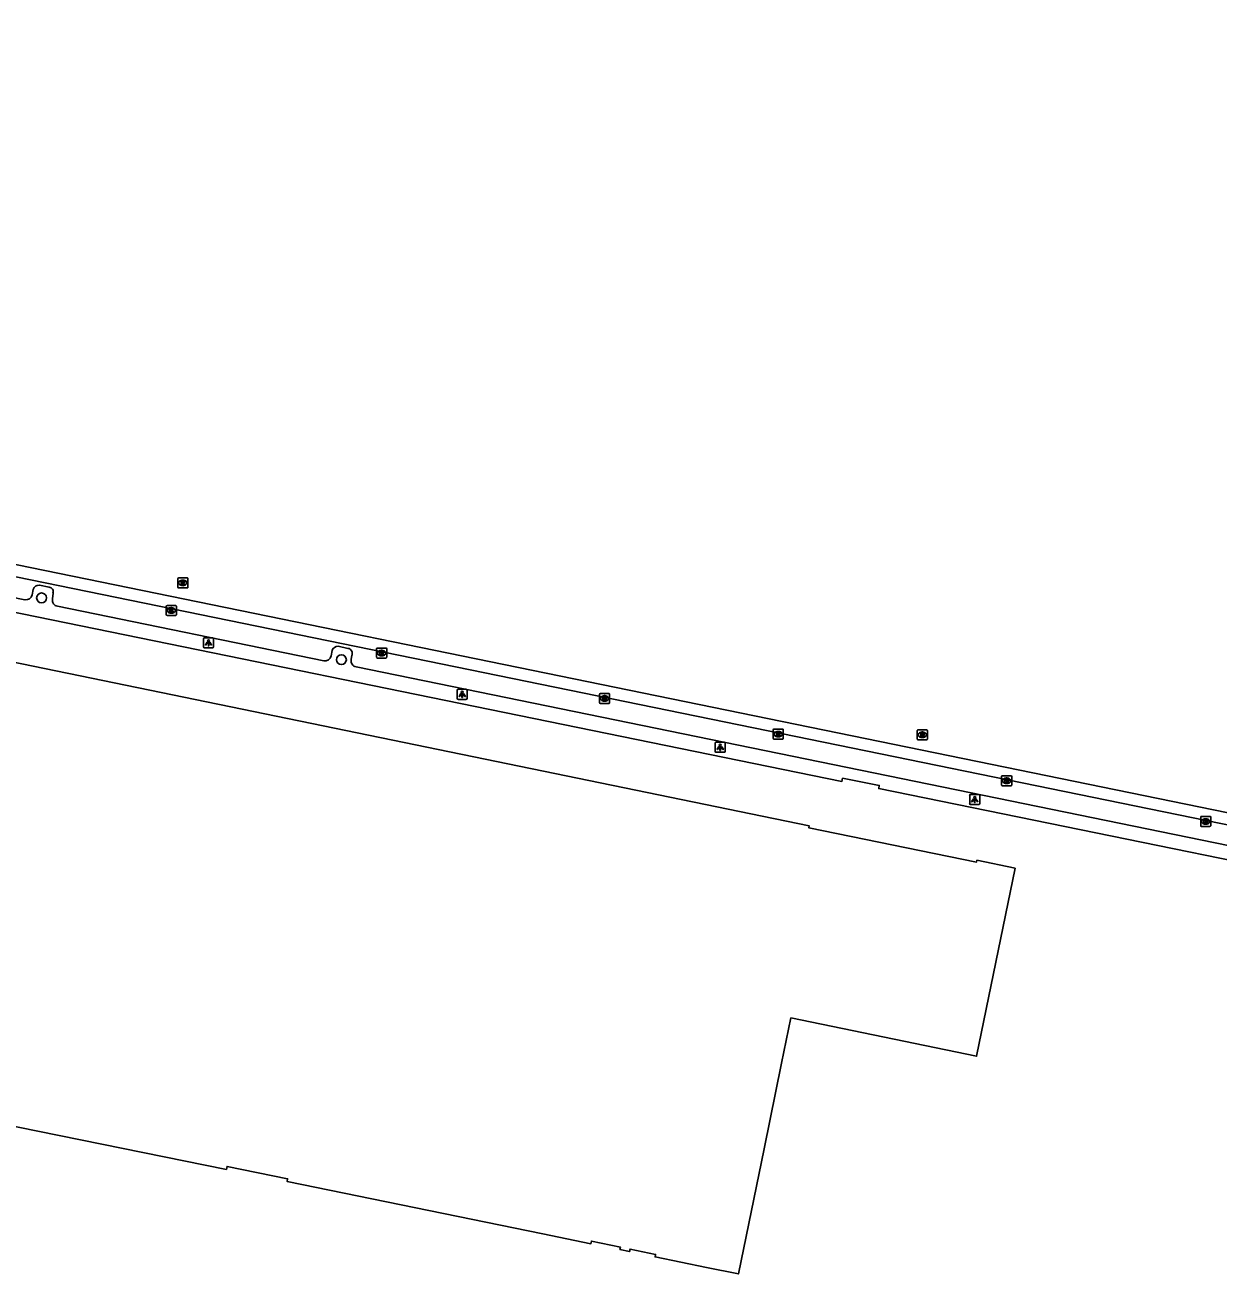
# Model space of a CAD drawing. Extents: x 157692 to 159670, y 381454 to 383289.
# Drawn here: x 158527.5 to 158646.1, y 382977.6 to 383101.8 of the extents above; entities that cross this region are included whole.
import ezdxf

# ---------------------------------------------------------------- set-up
doc = ezdxf.new("R2010")
doc.units = 0
for name, color, linetype in [('IMGEO_Boom', 7, 'Continuous'), ('IMGEO_Kolk', 7, 'Continuous'), ('IMGEO_Lichtpunt', 7, 'Continuous'), ('IMGEO_Pand', 7, 'Continuous'), ('IMGEO_Rijbaan_lokaal_gesloten', 7, 'Continuous'), ('IMGEO_Rioolput', 7, 'Continuous'), ('IMGEO_Voetpad_open', 7, 'Continuous')]:
    doc.layers.add(name, color=color, linetype=linetype)

msp = doc.modelspace()

# ---------------------------------------------------------------- linework, layer by layer
at = {"layer": 'IMGEO_Boom'}
for centre in [(158529.14, 383044.82), (158558.95, 383038.67)]:
    msp.add_circle(centre, 0.489, dxfattribs=at)
at = {"layer": 'IMGEO_Kolk'}
for p, q in [((158541.54, 383043.14), (158541.54, 383044)), ((158541.61, 383044.07), (158542.46, 383044.07)), ((158542.46, 383043.07), (158541.61, 383043.07)), ((158542.02, 383043.85), (158542.05, 383043.85)), ((158542.05, 383043.29), (158542.02, 383043.29)), ((158542.54, 383044), (158542.54, 383043.14)), ((158562.45, 383038.91), (158562.45, 383039.76)), ((158562.53, 383039.83), (158563.38, 383039.83)), ((158562.94, 383039.61), (158562.97, 383039.61)), ((158563.45, 383039.76), (158563.45, 383038.91)), ((158563.38, 383038.83), (158562.53, 383038.83)), ((158562.96, 383039.05), (158562.94, 383039.05)), ((158584.61, 383034.39), (158584.61, 383035.25)), ((158584.69, 383035.32), (158585.54, 383035.32)), ((158585.54, 383034.32), (158584.69, 383034.32)), ((158585.1, 383035.1), (158585.13, 383035.1)), ((158585.12, 383034.54), (158585.1, 383034.54)), ((158585.61, 383035.25), (158585.61, 383034.39)), ((158601.95, 383031.78), (158602.8, 383031.78)), ((158601.88, 383030.85), (158601.88, 383031.7)), ((158602.8, 383030.77), (158601.95, 383030.77)), ((158602.36, 383031.55), (158602.39, 383031.55)), ((158602.39, 383031), (158602.36, 383031)), ((158602.88, 383031.7), (158602.88, 383030.85)), ((158624.58, 383026.21), (158624.58, 383027.07)), ((158624.66, 383027.14), (158625.51, 383027.14)), ((158625.07, 383026.92), (158625.1, 383026.92)), ((158625.59, 383027.07), (158625.59, 383026.21)), ((158625.51, 383026.14), (158624.66, 383026.14)), ((158625.09, 383026.36), (158625.07, 383026.36)), ((158644.45, 383023.09), (158645.3, 383023.09)), ((158644.38, 383022.16), (158644.38, 383023.02)), ((158645.3, 383022.09), (158644.45, 383022.09)), ((158644.89, 383022.31), (158644.86, 383022.31)), ((158644.87, 383022.87), (158644.89, 383022.87)), ((158645.38, 383023.02), (158645.38, 383022.16))]:
    msp.add_line(p, q, dxfattribs=at)
for points in [[(158541.54, 383043.14), (158541.54, 383044)], [(158541.61, 383044.07), (158542.46, 383044.07)], [(158542.46, 383043.07), (158541.61, 383043.07)], [(158541.86, 383043.77), (158541.98, 383043.77), (158541.98, 383043.62), (158542.11, 383043.77), (158542.27, 383043.77), (158542.13, 383043.62), (158542.28, 383043.37), (158542.13, 383043.37), (158542.04, 383043.54), (158541.98, 383043.47), (158541.98, 383043.37), (158541.86, 383043.37), (158541.86, 383043.77)], [(158542.54, 383044), (158542.54, 383043.14)], [(158562.45, 383038.91), (158562.45, 383039.76)], [(158562.53, 383039.83), (158563.38, 383039.83)], [(158562.77, 383039.53), (158562.9, 383039.53), (158562.9, 383039.38), (158563.03, 383039.53), (158563.19, 383039.53), (158563.05, 383039.38), (158563.2, 383039.13), (158563.05, 383039.13), (158562.96, 383039.3), (158562.9, 383039.23), (158562.9, 383039.13), (158562.77, 383039.13), (158562.77, 383039.53)], [(158563.45, 383039.76), (158563.45, 383038.91)], [(158563.38, 383038.83), (158562.53, 383038.83)], [(158584.61, 383034.39), (158584.61, 383035.25)], [(158584.69, 383035.32), (158585.54, 383035.32)], [(158585.54, 383034.32), (158584.69, 383034.32)], [(158584.93, 383035.02), (158585.06, 383035.02), (158585.06, 383034.87), (158585.19, 383035.02), (158585.35, 383035.02), (158585.2, 383034.87), (158585.36, 383034.62), (158585.2, 383034.62), (158585.12, 383034.78), (158585.06, 383034.72), (158585.06, 383034.62), (158584.93, 383034.62), (158584.93, 383035.02)], [(158585.61, 383035.25), (158585.61, 383034.39)], [(158601.95, 383031.78), (158602.8, 383031.78)], [(158601.88, 383030.85), (158601.88, 383031.7)], [(158602.8, 383030.77), (158601.95, 383030.77)], [(158602.2, 383031.47), (158602.32, 383031.47), (158602.32, 383031.32), (158602.45, 383031.47), (158602.61, 383031.47), (158602.47, 383031.32), (158602.62, 383031.07), (158602.47, 383031.07), (158602.38, 383031.24), (158602.32, 383031.17), (158602.32, 383031.07), (158602.2, 383031.07), (158602.2, 383031.47)], [(158602.88, 383031.7), (158602.88, 383030.85)], [(158624.58, 383026.21), (158624.58, 383027.07)], [(158624.66, 383027.14), (158625.51, 383027.14)], [(158624.9, 383026.84), (158625.03, 383026.84), (158625.03, 383026.69), (158625.16, 383026.84), (158625.32, 383026.84), (158625.18, 383026.69), (158625.33, 383026.44), (158625.18, 383026.44), (158625.09, 383026.6), (158625.03, 383026.54), (158625.03, 383026.44), (158624.9, 383026.44), (158624.9, 383026.84)], [(158625.59, 383027.07), (158625.59, 383026.21)], [(158625.51, 383026.14), (158624.66, 383026.14)], [(158644.45, 383023.09), (158645.3, 383023.09)], [(158644.38, 383022.16), (158644.38, 383023.02)], [(158645.3, 383022.09), (158644.45, 383022.09)], [(158644.7, 383022.79), (158644.82, 383022.79), (158644.82, 383022.64), (158644.95, 383022.79), (158645.12, 383022.79), (158644.97, 383022.64), (158645.12, 383022.39), (158644.97, 383022.39), (158644.89, 383022.56), (158644.82, 383022.49), (158644.82, 383022.39), (158644.7, 383022.39), (158644.7, 383022.79)], [(158645.38, 383023.02), (158645.38, 383022.16)]]:
    msp.add_lwpolyline(points, dxfattribs=at)
for centre, start, end in [((158541.61, 383043.99), 91.552, 178.448), ((158541.61, 383043.99), 91.552, 178.448), ((158541.61, 383043.15), 181.552, 268.448), ((158541.61, 383043.15), 181.552, 268.448), ((158542.46, 383043.99), 1.552, 88.448), ((158542.46, 383043.99), 1.552, 88.448), ((158542.46, 383043.15), 271.552, 358.448), ((158542.46, 383043.15), 271.552, 358.448), ((158562.53, 383039.76), 91.552, 178.448), ((158562.53, 383039.76), 91.552, 178.448), ((158563.38, 383039.76), 1.552, 88.448), ((158563.38, 383039.76), 1.552, 88.448), ((158562.53, 383038.91), 181.552, 268.448), ((158562.53, 383038.91), 181.552, 268.448), ((158563.38, 383038.91), 271.552, 358.448), ((158563.38, 383038.91), 271.552, 358.448), ((158584.69, 383035.24), 91.552, 178.448), ((158584.69, 383035.24), 91.552, 178.448), ((158584.69, 383034.4), 181.552, 268.448), ((158584.69, 383034.4), 181.552, 268.448), ((158585.54, 383035.24), 1.552, 88.448), ((158585.54, 383035.24), 1.552, 88.448), ((158585.54, 383034.4), 271.552, 358.448), ((158585.54, 383034.4), 271.552, 358.448), ((158601.95, 383031.7), 91.552, 178.448), ((158601.95, 383031.7), 91.552, 178.448), ((158602.8, 383031.7), 1.552, 88.448), ((158602.8, 383031.7), 1.552, 88.448), ((158601.95, 383030.85), 181.552, 268.448), ((158601.95, 383030.85), 181.552, 268.448), ((158602.8, 383030.85), 271.552, 358.448), ((158602.8, 383030.85), 271.552, 358.448), ((158624.66, 383027.06), 91.552, 178.448), ((158624.66, 383027.06), 91.552, 178.448), ((158625.51, 383027.06), 1.552, 88.448), ((158625.51, 383027.06), 1.552, 88.448), ((158624.66, 383026.22), 181.552, 268.448), ((158624.66, 383026.22), 181.552, 268.448), ((158625.51, 383026.22), 271.552, 358.448), ((158625.51, 383026.22), 271.552, 358.448), ((158644.45, 383023.02), 91.552, 178.448), ((158644.45, 383023.02), 91.552, 178.448), ((158645.3, 383023.02), 1.552, 88.448), ((158645.3, 383023.02), 1.552, 88.448), ((158644.45, 383022.17), 181.552, 268.448), ((158644.45, 383022.17), 181.552, 268.448), ((158645.3, 383022.17), 271.552, 358.448), ((158645.3, 383022.17), 271.552, 358.448)]:
    msp.add_arc(centre, 0.0765, start, end, dxfattribs=at)
for centre, major_axis, ratio, start_param, end_param in [((158542.02, 383043.57), (-0.387, 0.002), 0.722429, 4.712389, 7.853982), ((158542.05, 383043.57), (-0.39, 0.002), 0.717154, 1.570796, 4.712389), ((158562.94, 383039.33), (-0.387, 0.002), 0.722429, 4.712389, 7.853982), ((158562.96, 383039.33), (-0.39, 0.002), 0.717154, 1.570796, 4.712389), ((158585.1, 383034.82), (-0.387, 0.002), 0.722429, 4.712389, 7.853982), ((158585.12, 383034.82), (-0.39, 0.002), 0.717154, 1.570796, 4.712389), ((158602.36, 383031.27), (-0.387, 0.002), 0.722429, 4.712389, 7.853982), ((158602.39, 383031.27), (-0.39, 0.002), 0.717154, 1.570796, 4.712389), ((158625.07, 383026.64), (-0.387, 0.002), 0.722429, 4.712389, 7.853982), ((158625.1, 383026.64), (-0.39, 0.002), 0.717154, 1.570796, 4.712389), ((158644.86, 383022.59), (-0.387, 0.002), 0.722429, 4.712389, 7.853982), ((158644.89, 383022.59), (-0.39, 0.002), 0.717154, 1.570796, 4.712389)]:
    msp.add_ellipse(centre, major_axis=major_axis, ratio=ratio, start_param=start_param, end_param=end_param, dxfattribs=at)
at = {"layer": 'IMGEO_Lichtpunt'}
for p, q in [((158545.24, 383040.75), (158545.24, 383039.94)), ((158545.24, 383040.75), (158545.24, 383039.94)), ((158546.14, 383040.84), (158545.33, 383040.84)), ((158546.14, 383040.84), (158545.33, 383040.84)), ((158546.24, 383039.94), (158546.24, 383040.75)), ((158546.24, 383039.94), (158546.24, 383040.75)), ((158545.33, 383039.84), (158546.14, 383039.84)), ((158545.33, 383039.84), (158546.14, 383039.84)), ((158570.46, 383035.63), (158570.46, 383034.83)), ((158570.46, 383035.63), (158570.46, 383034.83)), ((158571.36, 383035.73), (158570.55, 383035.73)), ((158571.36, 383035.73), (158570.55, 383035.73)), ((158571.46, 383034.83), (158571.46, 383035.63)), ((158571.46, 383034.83), (158571.46, 383035.63)), ((158570.55, 383034.73), (158571.36, 383034.73)), ((158570.55, 383034.73), (158571.36, 383034.73)), ((158596.11, 383030.37), (158596.11, 383029.56)), ((158596.11, 383030.37), (158596.11, 383029.56)), ((158597.01, 383030.47), (158596.2, 383030.47)), ((158597.01, 383030.47), (158596.2, 383030.47)), ((158596.2, 383029.47), (158597.01, 383029.47)), ((158596.2, 383029.47), (158597.01, 383029.47)), ((158597.11, 383029.56), (158597.11, 383030.37)), ((158597.11, 383029.56), (158597.11, 383030.37)), ((158621.41, 383025.18), (158621.41, 383024.37)), ((158621.41, 383025.18), (158621.41, 383024.37)), ((158622.31, 383025.27), (158621.5, 383025.27)), ((158622.31, 383025.27), (158621.5, 383025.27)), ((158621.5, 383024.27), (158622.31, 383024.27)), ((158621.5, 383024.27), (158622.31, 383024.27)), ((158622.41, 383024.37), (158622.41, 383025.18)), ((158622.41, 383024.37), (158622.41, 383025.18))]:
    msp.add_line(p, q, dxfattribs=at)
for points in [[(158545.61, 383040.41), (158545.65, 383040.38), (158545.47, 383040.12), (158545.43, 383040.15), (158545.61, 383040.41)], [(158545.72, 383040.36), (158545.76, 383040.36), (158545.76, 383040.04), (158545.72, 383040.04), (158545.72, 383040.36)], [(158545.83, 383040.38), (158545.86, 383040.41), (158546.05, 383040.15), (158546.01, 383040.12), (158545.83, 383040.38)], [(158570.83, 383035.3), (158570.87, 383035.27), (158570.68, 383035.01), (158570.65, 383035.03), (158570.83, 383035.3)], [(158570.93, 383035.25), (158570.98, 383035.25), (158570.98, 383034.93), (158570.93, 383034.93), (158570.93, 383035.25)], [(158571.04, 383035.27), (158571.08, 383035.3), (158571.27, 383035.03), (158571.23, 383035.01), (158571.04, 383035.27)], [(158596.48, 383030.03), (158596.52, 383030.01), (158596.33, 383029.74), (158596.3, 383029.77), (158596.48, 383030.03)], [(158596.58, 383029.99), (158596.63, 383029.99), (158596.63, 383029.66), (158596.58, 383029.66), (158596.58, 383029.99)], [(158596.69, 383030.01), (158596.73, 383030.03), (158596.92, 383029.77), (158596.88, 383029.74), (158596.69, 383030.01)], [(158621.78, 383024.84), (158621.82, 383024.81), (158621.64, 383024.55), (158621.6, 383024.58), (158621.78, 383024.84)], [(158621.89, 383024.79), (158621.93, 383024.79), (158621.93, 383024.47), (158621.89, 383024.47), (158621.89, 383024.79)], [(158622, 383024.81), (158622.03, 383024.84), (158622.22, 383024.58), (158622.18, 383024.55), (158622, 383024.81)]]:
    msp.add_lwpolyline(points, dxfattribs=at)
for centre in [(158545.74, 383040.54), (158570.96, 383035.43), (158596.61, 383030.17), (158621.91, 383024.97)]:
    msp.add_circle(centre, 0.0994, dxfattribs=at)
for centre, start, end in [((158545.33, 383040.75), 90, 180), ((158545.33, 383040.75), 90, 180), ((158546.14, 383040.75), 0, 90), ((158546.14, 383040.75), 0, 90), ((158545.33, 383039.94), 180, 270), ((158545.33, 383039.94), 180, 270), ((158546.14, 383039.94), 270, 0), ((158546.14, 383039.94), 270, 360), ((158570.55, 383035.63), 90, 180), ((158570.55, 383035.63), 90, 180), ((158571.36, 383035.63), 0, 90), ((158571.36, 383035.63), 0, 90), ((158570.55, 383034.83), 180, 270), ((158570.55, 383034.83), 180, 270), ((158571.36, 383034.83), 270, 0), ((158571.36, 383034.83), 270, 360), ((158596.2, 383030.37), 90, 180), ((158596.2, 383030.37), 90, 180), ((158596.2, 383029.56), 180, 270), ((158596.2, 383029.56), 180, 270), ((158597.01, 383030.37), 0, 90), ((158597.01, 383030.37), 0, 90), ((158597.01, 383029.56), 270, 0), ((158597.01, 383029.56), 270, 360), ((158621.5, 383025.18), 90, 180), ((158621.5, 383025.18), 90, 180), ((158621.5, 383024.37), 180, 270), ((158621.5, 383024.37), 180, 270), ((158622.31, 383025.18), 0, 90), ((158622.31, 383025.18), 0, 90), ((158622.31, 383024.37), 270, 0), ((158622.31, 383024.37), 270, 360)]:
    msp.add_arc(centre, 0.0946, start, end, dxfattribs=at)
at = {"layer": 'IMGEO_Pand'}
msp.add_lwpolyline([(158504.12, 383043), (158605.45, 383022.16), (158605.41, 383021.97), (158622.09, 383018.56), (158622.13, 383018.73), (158625.93, 383017.95), (158622.1, 382999.26), (158603.63, 383003.07), (158602.71, 382998.58), (158600.97, 382990.06), (158598.42, 382977.61), (158595.25, 382978.26), (158590.13, 382979.31), (158590.18, 382979.55), (158587.64, 382980.08), (158587.59, 382979.84), (158586.63, 382980.04), (158586.68, 382980.29), (158583.81, 382980.88), (158583.76, 382980.61), (158578.99, 382981.59), (158553.55, 382986.82), (158553.6, 382987.07), (158547.58, 382988.31), (158547.52, 382988.01), (158510.15, 382995.57)], dxfattribs=at)
at = {"layer": 'IMGEO_Rijbaan_lokaal_gesloten'}
for points in [[(158292.47, 383101.77), (158309.67, 383097.01), (158320.18, 383094.19), (158365.06, 383082.9), (158387.52, 383077.54), (158429.65, 383068.07), (158450.64, 383063.67), (158673.31, 383018.09), (158678.43, 383017.07)], [(158364.78, 383081.73), (158387.25, 383076.38), (158405.71, 383072.14), (158429.4, 383066.9), (158450.39, 383062.5), (158473.13, 383057.84), (158673.08, 383016.92)]]:
    msp.add_lwpolyline(points, dxfattribs=at)
at = {"layer": 'IMGEO_Rioolput'}
for p, q in [((158542.68, 383045.88), (158542.68, 383046.73)), ((158542.76, 383046.81), (158543.61, 383046.81)), ((158543.68, 383046.73), (158543.68, 383045.88)), ((158543.61, 383045.81), (158542.76, 383045.81)), ((158543.17, 383046.59), (158543.2, 383046.59)), ((158543.19, 383046.03), (158543.17, 383046.03)), ((158616.2, 383030.78), (158616.2, 383031.64)), ((158616.28, 383031.71), (158617.13, 383031.71)), ((158617.13, 383030.71), (158616.28, 383030.71)), ((158616.69, 383031.49), (158616.72, 383031.49)), ((158616.71, 383030.93), (158616.69, 383030.93)), ((158617.2, 383031.64), (158617.2, 383030.78))]:
    msp.add_line(p, q, dxfattribs=at)
for points in [[(158542.68, 383045.88), (158542.68, 383046.73)], [(158542.76, 383046.81), (158543.61, 383046.81)], [(158543.68, 383046.73), (158543.68, 383045.88)], [(158543.61, 383045.81), (158542.76, 383045.81)], [(158543.27, 383046.5), (158543.02, 383046.51), (158543.02, 383046.11)], [(158543.02, 383046.11), (158543.14, 383046.11), (158543.14, 383046.27), (158543.15, 383046.27)], [(158543.2, 383046.43), (158543.14, 383046.43), (158543.14, 383046.34)], [(158543.14, 383046.34), (158543.19, 383046.34)], [(158543.2, 383046.24), (158543.27, 383046.11), (158543.41, 383046.11), (158543.35, 383046.23)], [(158616.2, 383030.78), (158616.2, 383031.64)], [(158616.28, 383031.71), (158617.13, 383031.71)], [(158617.13, 383030.71), (158616.28, 383030.71)], [(158616.79, 383031.41), (158616.54, 383031.41), (158616.54, 383031.01)], [(158616.54, 383031.01), (158616.66, 383031.01), (158616.66, 383031.17), (158616.68, 383031.17)], [(158616.72, 383031.33), (158616.66, 383031.33), (158616.66, 383031.25)], [(158616.66, 383031.25), (158616.72, 383031.25)], [(158616.72, 383031.14), (158616.79, 383031.01), (158616.93, 383031.01), (158616.87, 383031.14)], [(158617.2, 383031.64), (158617.2, 383030.78)]]:
    msp.add_lwpolyline(points, dxfattribs=at)
for centre, radius, start, end in [((158542.76, 383046.73), 0.0765, 91.552, 178.448), ((158542.76, 383046.73), 0.0765, 91.552, 178.448), ((158543.61, 383046.73), 0.0765, 1.552, 88.448), ((158543.61, 383046.73), 0.0765, 1.552, 88.448), ((158542.76, 383045.88), 0.0765, 181.552, 268.448), ((158542.76, 383045.88), 0.0765, 181.552, 268.448), ((158543.15, 383046.22), 0.0533, 26.0293, 88.6989), ((158543.18, 383046.53), 0.19, 274.7715, 282.9687), ((158543.2, 383046.33), 0.0964, 77.0061, 93.1865), ((158543.22, 383046.39), 0.0378, 276.6634, 79.6772), ((158543.27, 383046.4), 0.109, 350.3612, 89.416), ((158543.27, 383046.39), 0.112, 277.5842, 350.9817), ((158543.25, 383046.18), 0.108, 29.5134, 73.7905), ((158543.61, 383045.88), 0.0765, 271.552, 358.448), ((158543.61, 383045.88), 0.0765, 271.552, 358.448), ((158616.28, 383031.63), 0.0765, 91.552, 178.448), ((158616.28, 383031.63), 0.0765, 91.552, 178.448), ((158616.28, 383030.78), 0.0765, 181.552, 268.448), ((158616.28, 383030.78), 0.0765, 181.552, 268.448), ((158616.67, 383031.12), 0.0533, 26.0293, 88.6989), ((158616.72, 383031.23), 0.0964, 77.0061, 93.1865), ((158616.7, 383031.44), 0.19, 274.7715, 282.9687), ((158616.74, 383031.29), 0.0378, 276.6634, 79.6772), ((158616.79, 383031.3), 0.109, 350.3612, 89.416), ((158616.79, 383031.3), 0.112, 277.5842, 350.9817), ((158616.77, 383031.08), 0.108, 29.5134, 73.7905), ((158617.13, 383031.63), 0.0765, 1.552, 88.448), ((158617.13, 383031.63), 0.0765, 1.552, 88.448), ((158617.13, 383030.78), 0.0765, 271.552, 358.448), ((158617.13, 383030.78), 0.0765, 271.552, 358.448)]:
    msp.add_arc(centre, radius, start, end, dxfattribs=at)
for centre, major_axis, ratio, start_param, end_param in [((158543.17, 383046.31), (-0.387, 0.002), 0.722429, 4.712389, 7.853982), ((158543.19, 383046.31), (-0.39, 0.002), 0.717154, 1.570796, 4.712389), ((158616.69, 383031.21), (-0.387, 0.002), 0.722429, 4.712389, 7.853982), ((158616.71, 383031.21), (-0.39, 0.002), 0.717154, 1.570796, 4.712389)]:
    msp.add_ellipse(centre, major_axis=major_axis, ratio=ratio, start_param=start_param, end_param=end_param, dxfattribs=at)
at = {"layer": 'IMGEO_Voetpad_open'}
for points in [[(158356.07, 383080.31), (158377.27, 383075.18), (158404.27, 383068.95), (158429.94, 383063.24), (158449.09, 383059.2), (158491.29, 383050.57), (158490.41, 383046.19), (158502.08, 383043.81), (158503.86, 383044.92), (158504.77, 383044.99), (158505.31, 383047.7), (158608.7, 383026.57), (158608.77, 383026.89), (158612.42, 383026.18), (158612.37, 383025.86), (158675.64, 383012.95)], [(158527.49, 383044.63), (158472.55, 383055.87), (158450.01, 383060.48), (158429.09, 383064.93), (158404.96, 383070.23), (158389.43, 383073.77)], [(158528.31, 383045.66), (158528.21, 383045.12)], [(158529.9, 383045.88), (158528.92, 383046.08)], [(158530.23, 383044.71), (158530.28, 383045.28)], [(158557.2, 383038.56), (158530.72, 383043.99)], [(158558.02, 383039.59), (158557.92, 383039.05)], [(158559.6, 383039.8), (158558.63, 383040.01)], [(158559.93, 383038.68), (158560, 383039.14)], [(158672.54, 383016.75), (158670.66, 383015.58), (158670.23, 383015.48), (158560.41, 383037.95)]]:
    msp.add_lwpolyline(points, dxfattribs=at)
for centre, radius, start, end in [((158528.88, 383045.48), 0.598, 86.8926, 162.3987), ((158529.86, 383045.44), 0.442, 338.8751, 84.9982), ((158527.57, 383045.29), 0.668, 263.3979, 344.7853), ((158530.81, 383044.58), 0.592, 167.9456, 261.7129), ((158558.59, 383039.41), 0.598, 86.8926, 162.3987), ((158559.52, 383039.3), 0.51, 341.6018, 80.5285), ((158557.3, 383039.19), 0.634, 260.6033, 347.5062), ((158560.52, 383038.55), 0.603, 167.2822, 260.2433)]:
    msp.add_arc(centre, radius, start, end, dxfattribs=at)

doc.saveas('drawing.dxf')
